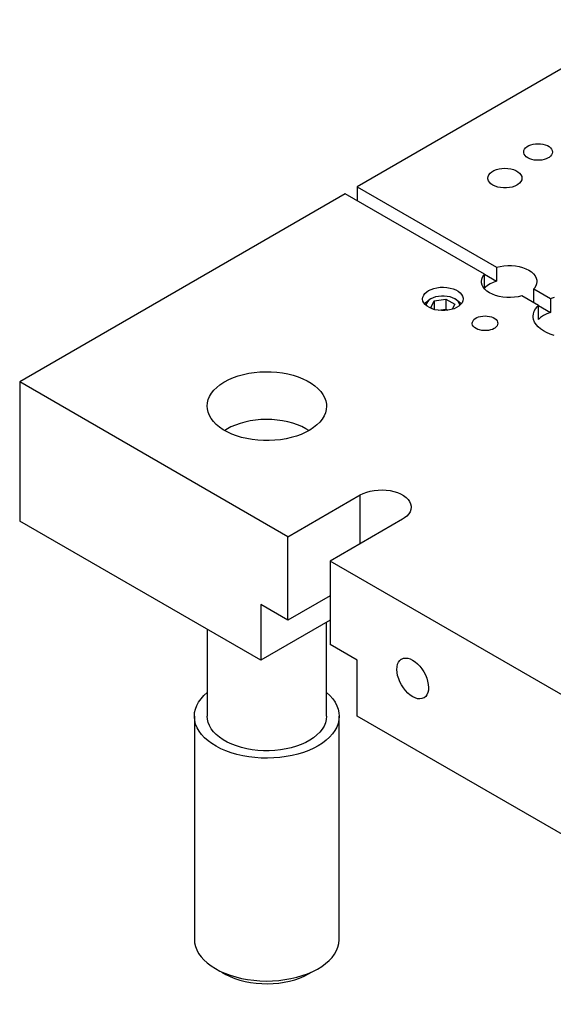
# Model space of a CAD drawing. Header units: inches. Extents: x 3 to 351, y 4 to 271.
# Tile 328 of 530: x 152 to 160, y 253 to 268. Entities that reach past the tile are written whole.
import ezdxf

# ---------------------------------------------------------------- set-up
doc = ezdxf.new("R2010")
doc.units = ezdxf.units.IN
doc.header["$LTSCALE"] = 0.5
doc.header["$MEASUREMENT"] = 0
doc.layers.add('DST', color=7, linetype='Continuous')

msp = doc.modelspace()

# ---------------------------------------------------------------- linework, layer by layer
at = {"layer": 'DST', "color": 254, "linetype": 'Continuous'}
for p, q in [((161.049, 267.605), (156.806, 265.155)), ((159.247, 265.665), (159.25, 265.687)), ((159.25, 265.687), (159.26, 265.707)), ((159.26, 265.707), (159.275, 265.726)), ((159.275, 265.726), (159.296, 265.744)), ((159.296, 265.744), (159.322, 265.759)), ((159.322, 265.759), (159.353, 265.771)), ((159.353, 265.771), (159.386, 265.78)), ((159.386, 265.78), (159.421, 265.785)), ((159.421, 265.785), (159.458, 265.787)), ((159.458, 265.787), (159.495, 265.785)), ((159.495, 265.785), (159.53, 265.78)), ((159.53, 265.78), (159.564, 265.771)), ((159.564, 265.771), (159.594, 265.759)), ((159.594, 265.759), (159.62, 265.744)), ((159.62, 265.744), (159.641, 265.726)), ((159.641, 265.726), (159.656, 265.707)), ((159.656, 265.707), (159.666, 265.687)), ((159.666, 265.687), (159.669, 265.665)), ((159.248, 265.655), (159.247, 265.665)), ((159.254, 265.634), (159.248, 265.655)), ((159.267, 265.614), (159.254, 265.634)), ((159.285, 265.596), (159.267, 265.614)), ((159.309, 265.579), (159.285, 265.596)), ((159.337, 265.566), (159.309, 265.579)), ((159.369, 265.555), (159.337, 265.566)), ((159.403, 265.548), (159.369, 265.555)), ((159.44, 265.544), (159.403, 265.548)), ((159.476, 265.544), (159.44, 265.544)), ((159.513, 265.548), (159.476, 265.544)), ((159.547, 265.555), (159.513, 265.548)), ((159.579, 265.566), (159.547, 265.555)), ((159.607, 265.579), (159.579, 265.566)), ((159.62, 265.587), (159.607, 265.579)), ((159.641, 265.604), (159.62, 265.587)), ((159.656, 265.624), (159.641, 265.604)), ((159.666, 265.644), (159.656, 265.624)), ((159.669, 265.665), (159.666, 265.644)), ((158.78, 265.375), (158.811, 265.393)), ((158.811, 265.393), (158.847, 265.408)), ((158.847, 265.408), (158.886, 265.418)), ((158.886, 265.418), (158.929, 265.425)), ((158.929, 265.425), (158.972, 265.427)), ((158.972, 265.427), (159.015, 265.425)), ((159.015, 265.425), (159.057, 265.418)), ((159.057, 265.418), (159.097, 265.408)), ((159.097, 265.408), (159.133, 265.393)), ((159.133, 265.393), (159.163, 265.375)), ((158.722, 265.283), (158.726, 265.308)), ((158.723, 265.27), (158.722, 265.283)), ((158.73, 265.245), (158.723, 265.27)), ((158.726, 265.308), (158.737, 265.332)), ((158.745, 265.222), (158.73, 265.245)), ((158.737, 265.332), (158.755, 265.355)), ((158.755, 265.355), (158.78, 265.375)), ((159.163, 265.375), (159.188, 265.355)), ((159.188, 265.355), (159.207, 265.332)), ((159.207, 265.332), (159.218, 265.308)), ((159.218, 265.258), (159.207, 265.233)), ((159.218, 265.308), (159.222, 265.283)), ((159.222, 265.283), (159.218, 265.258)), ((156.806, 265.155), (158.849, 263.976)), ((156.806, 265.155), (156.806, 264.951)), ((158.767, 265.2), (158.745, 265.222)), ((158.795, 265.181), (158.767, 265.2)), ((158.829, 265.164), (158.795, 265.181)), ((158.866, 265.152), (158.829, 265.164)), ((158.907, 265.143), (158.866, 265.152)), ((158.95, 265.139), (158.907, 265.143)), ((158.994, 265.139), (158.95, 265.139)), ((159.037, 265.143), (158.994, 265.139)), ((159.078, 265.152), (159.037, 265.143)), ((159.115, 265.164), (159.078, 265.152)), ((159.149, 265.181), (159.115, 265.164)), ((159.163, 265.19), (159.149, 265.181)), ((159.188, 265.21), (159.163, 265.19)), ((159.207, 265.233), (159.188, 265.21)), ((156.63, 265.053), (151.857, 262.297)), ((158.672, 263.874), (156.63, 265.053)), ((158.849, 263.976), (158.901, 263.989)), ((158.849, 263.976), (158.849, 263.772)), ((158.901, 263.989), (158.956, 263.997)), ((158.956, 263.997), (159.013, 264.001)), ((159.013, 264.001), (159.07, 264.001)), ((159.07, 264.001), (159.126, 263.995)), ((159.126, 263.995), (159.181, 263.986)), ((159.181, 263.986), (159.232, 263.972)), ((159.232, 263.972), (159.28, 263.954)), ((159.28, 263.954), (159.323, 263.932)), ((158.628, 263.767), (158.632, 263.8)), ((158.632, 263.8), (158.643, 263.832)), ((158.643, 263.832), (158.663, 263.863)), ((158.663, 263.863), (158.672, 263.874)), ((158.672, 263.67), (158.672, 263.874)), ((158.672, 263.874), (158.849, 263.772)), ((159.323, 263.932), (159.36, 263.907)), ((159.36, 263.907), (159.39, 263.879)), ((159.39, 263.879), (159.414, 263.849)), ((159.414, 263.849), (159.43, 263.818)), ((159.43, 263.818), (159.439, 263.785)), ((157.889, 263.651), (157.931, 263.666)), ((157.931, 263.666), (157.976, 263.676)), ((157.976, 263.676), (158.023, 263.682)), ((158.023, 263.682), (158.072, 263.683)), ((158.072, 263.683), (158.12, 263.68)), ((158.12, 263.68), (158.167, 263.672)), ((158.167, 263.672), (158.211, 263.66)), ((158.211, 263.66), (158.251, 263.644)), ((158.629, 263.749), (158.628, 263.767)), ((158.637, 263.716), (158.629, 263.749)), ((158.653, 263.685), (158.637, 263.716)), ((158.677, 263.655), (158.653, 263.685)), ((158.685, 263.683), (158.672, 263.67)), ((158.717, 263.71), (158.685, 263.683)), ((158.756, 263.734), (158.717, 263.71)), ((158.8, 263.755), (158.756, 263.734)), ((158.849, 263.772), (158.8, 263.755)), ((159.405, 263.671), (159.396, 263.66)), ((159.396, 263.66), (159.641, 263.519)), ((159.396, 263.456), (159.396, 263.66)), ((159.424, 263.702), (159.405, 263.671)), ((159.436, 263.734), (159.424, 263.702)), ((159.44, 263.767), (159.436, 263.734)), ((159.439, 263.785), (159.44, 263.767)), ((157.765, 263.512), (157.769, 263.54)), ((157.765, 263.508), (157.765, 263.512)), ((157.769, 263.54), (157.781, 263.567)), ((157.781, 263.567), (157.8, 263.593)), ((157.8, 263.593), (157.826, 263.617)), ((157.826, 263.617), (157.852, 263.633)), ((157.852, 263.633), (157.889, 263.651)), ((158.251, 263.644), (158.286, 263.624)), ((158.286, 263.624), (158.315, 263.601)), ((158.315, 263.601), (158.337, 263.576)), ((158.337, 263.576), (158.351, 263.55)), ((158.351, 263.55), (158.358, 263.522)), ((158.358, 263.512), (158.354, 263.484)), ((158.358, 263.522), (158.358, 263.512)), ((158.708, 263.627), (158.677, 263.655)), ((158.745, 263.602), (158.708, 263.627)), ((158.788, 263.58), (158.745, 263.602)), ((158.836, 263.562), (158.788, 263.58)), ((158.887, 263.548), (158.836, 263.562)), ((158.942, 263.539), (158.887, 263.548)), ((158.998, 263.533), (158.942, 263.539)), ((159.055, 263.533), (158.998, 263.533)), ((159.111, 263.537), (159.055, 263.533)), ((159.166, 263.545), (159.111, 263.537)), ((159.219, 263.558), (159.166, 263.545)), ((159.464, 263.416), (159.219, 263.558)), ((159.641, 263.519), (159.699, 263.536)), ((159.641, 263.519), (159.641, 263.314)), ((157.77, 263.48), (157.765, 263.508)), ((157.783, 263.453), (157.77, 263.48)), ((157.803, 263.428), (157.783, 263.453)), ((157.83, 263.404), (157.803, 263.428)), ((157.864, 263.384), (157.83, 263.404)), ((157.903, 263.367), (157.864, 263.384)), ((157.946, 263.354), (157.903, 263.367)), ((158.226, 263.369), (158.183, 263.355)), ((158.264, 263.386), (158.226, 263.369)), ((158.297, 263.407), (158.264, 263.386)), ((158.323, 263.431), (158.297, 263.407)), ((158.343, 263.457), (158.323, 263.431)), ((158.354, 263.484), (158.343, 263.457)), ((159.402, 263.331), (159.422, 263.367)), ((159.422, 263.367), (159.449, 263.401)), ((159.449, 263.401), (159.464, 263.416)), ((159.464, 263.212), (159.464, 263.416)), ((159.464, 263.416), (159.641, 263.314)), ((157.992, 263.345), (157.946, 263.354)), ((158.04, 263.341), (157.992, 263.345)), ((158.089, 263.341), (158.04, 263.341)), ((158.137, 263.346), (158.089, 263.341)), ((158.183, 263.355), (158.137, 263.346)), ((158.518, 263.209), (158.537, 263.224)), ((158.537, 263.224), (158.56, 263.238)), ((158.56, 263.238), (158.587, 263.248)), ((158.587, 263.248), (158.616, 263.256)), ((158.616, 263.256), (158.648, 263.261)), ((158.648, 263.261), (158.68, 263.263)), ((158.68, 263.263), (158.713, 263.261)), ((158.713, 263.261), (158.744, 263.256)), ((158.744, 263.256), (158.774, 263.248)), ((158.774, 263.248), (158.801, 263.238)), ((158.801, 263.238), (158.824, 263.224)), ((158.824, 263.224), (158.843, 263.209)), ((159.386, 263.257), (159.39, 263.294)), ((159.387, 263.247), (159.386, 263.257)), ((159.393, 263.209), (159.387, 263.247)), ((159.39, 263.294), (159.402, 263.331)), ((159.496, 263.239), (159.464, 263.212)), ((159.539, 263.268), (159.496, 263.239)), ((159.588, 263.293), (159.539, 263.268)), ((159.641, 263.314), (159.588, 263.293)), ((158.493, 263.155), (158.496, 263.173)), ((158.493, 263.145), (158.493, 263.155)), ((158.499, 263.127), (158.493, 263.145)), ((158.496, 263.173), (158.504, 263.192)), ((158.51, 263.109), (158.499, 263.127)), ((158.504, 263.192), (158.518, 263.209)), ((158.527, 263.093), (158.51, 263.109)), ((158.548, 263.078), (158.527, 263.093)), ((158.573, 263.066), (158.548, 263.078)), ((158.813, 263.078), (158.788, 263.066)), ((158.824, 263.085), (158.813, 263.078)), ((158.843, 263.101), (158.824, 263.085)), ((158.843, 263.209), (158.856, 263.192)), ((158.856, 263.118), (158.843, 263.101)), ((158.856, 263.192), (158.865, 263.173)), ((158.865, 263.136), (158.856, 263.118)), ((158.865, 263.173), (158.868, 263.155)), ((158.868, 263.155), (158.865, 263.136)), ((159.407, 263.173), (159.393, 263.209)), ((159.428, 263.137), (159.407, 263.173)), ((159.458, 263.103), (159.428, 263.137)), ((159.493, 263.072), (159.458, 263.103)), ((158.601, 263.057), (158.573, 263.066)), ((158.632, 263.05), (158.601, 263.057)), ((158.664, 263.047), (158.632, 263.05)), ((158.697, 263.047), (158.664, 263.047)), ((158.729, 263.05), (158.697, 263.047)), ((158.76, 263.057), (158.729, 263.05)), ((158.788, 263.066), (158.76, 263.057)), ((159.536, 263.044), (159.493, 263.072)), ((159.584, 263.018), (159.536, 263.044)), ((159.637, 262.996), (159.584, 263.018)), ((159.694, 262.978), (159.637, 262.996)), ((154.924, 262.33), (154.991, 262.359)), ((154.991, 262.359), (155.062, 262.384)), ((155.062, 262.384), (155.138, 262.405)), ((155.138, 262.405), (155.216, 262.422)), ((155.216, 262.422), (155.297, 262.434)), ((155.297, 262.434), (155.379, 262.442)), ((155.379, 262.442), (155.463, 262.445)), ((155.463, 262.445), (155.546, 262.444)), ((155.546, 262.444), (155.629, 262.438)), ((155.629, 262.438), (155.711, 262.427)), ((155.711, 262.427), (155.791, 262.413)), ((155.791, 262.413), (155.867, 262.393)), ((155.867, 262.393), (155.94, 262.37)), ((155.94, 262.37), (156.009, 262.343)), ((155.79, 260.026), (151.857, 262.297)), ((151.857, 262.297), (151.857, 260.256)), ((154.704, 262.173), (154.746, 262.214)), ((154.746, 262.214), (154.794, 262.254)), ((154.794, 262.254), (154.849, 262.29)), ((154.849, 262.29), (154.862, 262.297)), ((154.862, 262.297), (154.924, 262.33)), ((156.009, 262.343), (156.074, 262.312)), ((156.074, 262.312), (156.132, 262.277)), ((156.132, 262.277), (156.185, 262.24)), ((156.185, 262.24), (156.231, 262.2)), ((154.622, 262.036), (154.641, 262.083)), ((154.641, 262.083), (154.669, 262.129)), ((154.669, 262.129), (154.704, 262.173)), ((156.231, 262.2), (156.271, 262.157)), ((156.271, 262.157), (156.303, 262.112)), ((156.303, 262.112), (156.328, 262.066)), ((154.606, 261.94), (154.61, 261.988)), ((154.609, 261.899), (154.606, 261.94)), ((154.61, 261.988), (154.622, 262.036)), ((156.328, 262.066), (156.345, 262.019)), ((156.345, 262.019), (156.354, 261.971)), ((156.356, 261.94), (156.352, 261.892)), ((156.354, 261.971), (156.356, 261.94)), ((154.619, 261.851), (154.609, 261.899)), ((154.638, 261.804), (154.619, 261.851)), ((154.664, 261.758), (154.638, 261.804)), ((156.32, 261.797), (156.292, 261.752)), ((156.34, 261.844), (156.32, 261.797)), ((156.352, 261.892), (156.34, 261.844)), ((154.698, 261.714), (154.664, 261.758)), ((154.739, 261.672), (154.698, 261.714)), ((154.787, 261.632), (154.739, 261.672)), ((156.215, 261.666), (156.167, 261.627)), ((156.257, 261.708), (156.215, 261.666)), ((156.292, 261.752), (156.257, 261.708)), ((154.841, 261.595), (154.787, 261.632)), ((154.901, 261.562), (154.841, 261.595)), ((154.966, 261.532), (154.901, 261.562)), ((155.036, 261.505), (154.966, 261.532)), ((155.11, 261.483), (155.036, 261.505)), ((155.915, 261.501), (155.84, 261.48)), ((155.985, 261.527), (155.915, 261.501)), ((156.051, 261.557), (155.985, 261.527)), ((156.112, 261.59), (156.051, 261.557)), ((156.167, 261.627), (156.112, 261.59)), ((155.187, 261.464), (155.11, 261.483)), ((155.267, 261.45), (155.187, 261.464)), ((155.349, 261.441), (155.267, 261.45)), ((155.433, 261.436), (155.349, 261.441)), ((155.516, 261.435), (155.433, 261.436)), ((155.6, 261.44), (155.516, 261.435)), ((155.682, 261.449), (155.6, 261.44)), ((155.762, 261.462), (155.682, 261.449)), ((155.84, 261.48), (155.762, 261.462)), ((155.79, 260.026), (156.851, 260.639)), ((156.851, 260.639), (156.895, 260.661)), ((156.895, 260.661), (156.945, 260.68)), ((156.945, 260.68), (156.998, 260.695)), ((156.998, 260.695), (157.054, 260.705)), ((157.054, 260.705), (157.112, 260.711)), ((157.112, 260.711), (157.171, 260.713)), ((157.171, 260.713), (157.23, 260.71)), ((157.23, 260.71), (157.288, 260.702)), ((157.288, 260.702), (157.343, 260.69)), ((157.343, 260.69), (157.395, 260.673)), ((157.395, 260.673), (157.443, 260.653)), ((157.443, 260.653), (157.485, 260.629)), ((157.485, 260.629), (157.522, 260.602)), ((157.522, 260.602), (157.551, 260.573)), ((157.551, 260.573), (157.574, 260.541)), ((157.574, 260.541), (157.589, 260.509)), ((157.589, 260.509), (157.597, 260.475)), ((157.562, 260.361), (157.535, 260.33)), ((157.582, 260.393), (157.562, 260.361)), ((157.593, 260.426), (157.582, 260.393)), ((157.597, 260.46), (157.593, 260.426)), ((157.597, 260.475), (157.597, 260.46)), ((155.392, 258.215), (151.857, 260.256)), ((157.469, 260.282), (156.409, 259.669)), ((157.501, 260.302), (157.469, 260.282)), ((157.535, 260.33), (157.501, 260.302)), ((155.79, 258.802), (155.79, 260.026)), ((168.518, 252.678), (156.409, 259.669)), ((156.409, 259.669), (156.409, 258.445)), ((156.409, 259.159), (155.79, 258.802)), ((155.79, 258.802), (155.392, 259.031)), ((155.392, 259.031), (155.392, 258.215)), ((156.409, 258.802), (155.392, 258.215)), ((156.806, 258.215), (156.409, 258.445)), ((156.806, 257.398), (156.806, 258.215)), ((157.398, 258.157), (157.412, 258.188)), ((157.412, 258.188), (157.43, 258.214)), ((157.43, 258.214), (157.453, 258.232)), ((157.453, 258.232), (157.456, 258.234)), ((157.456, 258.234), (157.483, 258.245)), ((157.483, 258.245), (157.514, 258.249)), ((157.514, 258.249), (157.547, 258.246)), ((157.547, 258.246), (157.582, 258.235)), ((157.582, 258.235), (157.619, 258.218)), ((157.619, 258.218), (157.655, 258.194)), ((157.655, 258.194), (157.69, 258.164)), ((157.388, 258.081), (157.39, 258.121)), ((157.391, 258.038), (157.388, 258.081)), ((157.39, 258.121), (157.398, 258.157)), ((157.399, 257.992), (157.391, 258.038)), ((157.69, 258.164), (157.723, 258.129)), ((157.723, 258.129), (157.754, 258.09)), ((157.754, 258.09), (157.782, 258.047)), ((157.782, 258.047), (157.806, 258.002)), ((157.414, 257.945), (157.399, 257.992)), ((157.433, 257.899), (157.414, 257.945)), ((157.456, 257.854), (157.433, 257.899)), ((157.806, 258.002), (157.825, 257.955)), ((157.825, 257.955), (157.839, 257.908)), ((157.839, 257.908), (157.848, 257.863)), ((157.484, 257.811), (157.456, 257.854)), ((157.515, 257.771), (157.484, 257.811)), ((157.548, 257.736), (157.515, 257.771)), ((157.841, 257.743), (157.828, 257.711)), ((157.849, 257.779), (157.841, 257.743)), ((157.848, 257.863), (157.852, 257.819)), ((157.852, 257.819), (157.849, 257.779)), ((157.584, 257.706), (157.548, 257.736)), ((157.62, 257.682), (157.584, 257.706)), ((157.621, 257.681), (157.62, 257.682)), ((157.657, 257.664), (157.621, 257.681)), ((157.692, 257.653), (157.657, 257.664)), ((157.725, 257.65), (157.692, 257.653)), ((157.756, 257.654), (157.725, 257.65)), ((157.784, 257.665), (157.756, 257.654)), ((157.787, 257.667), (157.784, 257.665)), ((157.81, 257.686), (157.787, 257.667)), ((157.828, 257.711), (157.81, 257.686)), ((168.12, 250.866), (156.806, 257.398))]:
    msp.add_line(p, q, dxfattribs=at)
at = {"layer": 'DST', "color": 132, "linetype": 'Continuous'}
for p, q in [((157.885, 263.512), (157.857, 263.493)), ((157.885, 263.512), (157.863, 263.499)), ((157.918, 263.528), (157.885, 263.512)), ((157.885, 263.512), (157.885, 263.512)), ((157.956, 263.541), (157.918, 263.528)), ((157.997, 263.549), (157.956, 263.541)), ((158.04, 263.554), (157.997, 263.549)), ((158.083, 263.554), (158.04, 263.554)), ((158.126, 263.549), (158.083, 263.554)), ((158.167, 263.541), (158.126, 263.549)), ((158.205, 263.528), (158.167, 263.541)), ((158.238, 263.512), (158.205, 263.528)), ((158.26, 263.499), (158.238, 263.512)), ((158.242, 263.509), (158.238, 263.512)), ((157.795, 263.436), (157.814, 263.461)), ((157.82, 263.447), (157.812, 263.422)), ((157.812, 263.422), (157.812, 263.419)), ((157.814, 263.461), (157.84, 263.484)), ((157.835, 263.471), (157.82, 263.447)), ((157.857, 263.493), (157.835, 263.471)), ((157.84, 263.484), (157.863, 263.499)), ((157.887, 263.383), (157.934, 263.483)), ((157.93, 263.358), (157.887, 263.383)), ((157.934, 263.483), (158.108, 263.51)), ((157.934, 263.483), (157.934, 263.357)), ((158.108, 263.51), (158.236, 263.437)), ((158.108, 263.51), (158.108, 263.362)), ((158.236, 263.437), (158.2, 263.36)), ((158.27, 263.49), (158.242, 263.509)), ((158.26, 263.499), (158.291, 263.478)), ((158.291, 263.468), (158.27, 263.49)), ((158.291, 263.478), (158.315, 263.455)), ((158.304, 263.444), (158.291, 263.468)), ((158.311, 263.419), (158.304, 263.444)), ((158.315, 263.455), (158.328, 263.436)), ((157.997, 263.345), (158.108, 263.362)), ((158.108, 263.362), (158.136, 263.346))]:
    msp.add_line(p, q, dxfattribs=at)
at = {"layer": 'DST', "color": 136, "linetype": 'Continuous'}
for p, q in [((154.955, 261.635), (154.906, 261.608)), ((155.019, 261.663), (154.955, 261.635)), ((155.088, 261.687), (155.019, 261.663)), ((155.16, 261.708), (155.088, 261.687)), ((155.236, 261.724), (155.16, 261.708)), ((155.314, 261.736), (155.236, 261.724)), ((155.393, 261.743), (155.314, 261.736)), ((155.474, 261.746), (155.393, 261.743)), ((155.554, 261.744), (155.474, 261.746)), ((155.634, 261.737), (155.554, 261.744)), ((155.712, 261.726), (155.634, 261.737)), ((155.788, 261.711), (155.712, 261.726)), ((155.861, 261.691), (155.788, 261.711)), ((155.931, 261.667), (155.861, 261.691)), ((155.995, 261.64), (155.931, 261.667)), ((156.055, 261.608), (155.995, 261.64)), ((154.906, 261.608), (154.862, 261.583)), ((154.906, 261.608), (154.864, 261.582)), ((156.099, 261.583), (156.055, 261.608)), ((156.098, 261.582), (156.055, 261.608)), ((156.356, 257.395), (156.356, 258.771)), ((154.606, 258.669), (154.606, 257.395)), ((154.823, 253.647), (154.881, 253.612)), ((154.881, 253.612), (154.945, 253.581)), ((154.945, 253.581), (155.013, 253.553)), ((155.891, 253.534), (155.962, 253.558)), ((155.962, 253.558), (156.03, 253.587)), ((156.03, 253.587), (156.092, 253.619)), ((156.092, 253.619), (156.138, 253.647)), ((155.013, 253.553), (155.086, 253.529)), ((155.086, 253.529), (155.162, 253.51)), ((155.162, 253.51), (155.241, 253.494)), ((155.241, 253.494), (155.323, 253.483)), ((155.323, 253.483), (155.406, 253.477)), ((155.406, 253.477), (155.489, 253.475)), ((155.489, 253.475), (155.573, 253.478)), ((155.573, 253.478), (155.655, 253.485)), ((155.655, 253.485), (155.736, 253.497)), ((155.736, 253.497), (155.815, 253.513)), ((155.815, 253.513), (155.891, 253.534))]:
    msp.add_line(p, q, dxfattribs=at)
at = {"layer": 'DST', "color": 96, "linetype": 'Continuous'}
for p, q in [((156.851, 259.924), (156.851, 260.639)), ((154.559, 257.7), (154.606, 257.743)), ((156.356, 257.743), (156.405, 257.698)), ((154.454, 257.553), (154.481, 257.604)), ((154.481, 257.604), (154.517, 257.653)), ((154.517, 257.653), (154.559, 257.7)), ((156.405, 257.698), (156.447, 257.65)), ((156.447, 257.65), (156.481, 257.601)), ((156.481, 257.601), (156.508, 257.55)), ((154.422, 257.448), (154.434, 257.501)), ((154.434, 257.501), (154.454, 257.553)), ((156.508, 257.55), (156.528, 257.498)), ((156.528, 257.498), (156.539, 257.445)), ((154.418, 257.395), (154.422, 257.448)), ((154.418, 257.395), (154.418, 254.129)), ((154.418, 257.384), (154.418, 257.395)), ((154.424, 257.331), (154.418, 257.384)), ((154.437, 257.278), (154.424, 257.331)), ((154.609, 257.354), (154.606, 257.395)), ((154.619, 257.306), (154.609, 257.354)), ((154.638, 257.259), (154.619, 257.306)), ((156.352, 257.347), (156.34, 257.299)), ((156.356, 257.395), (156.352, 257.347)), ((156.539, 257.342), (156.527, 257.289)), ((156.539, 257.445), (156.543, 257.395)), ((156.543, 257.395), (156.539, 257.342)), ((156.543, 254.129), (156.543, 257.395)), ((154.459, 257.227), (154.437, 257.278)), ((154.488, 257.176), (154.459, 257.227)), ((154.525, 257.127), (154.488, 257.176)), ((154.664, 257.213), (154.638, 257.259)), ((154.698, 257.169), (154.664, 257.213)), ((154.739, 257.127), (154.698, 257.169)), ((156.257, 257.162), (156.215, 257.121)), ((156.292, 257.206), (156.257, 257.162)), ((156.32, 257.252), (156.292, 257.206)), ((156.34, 257.299), (156.32, 257.252)), ((156.48, 257.186), (156.445, 257.137)), ((156.507, 257.237), (156.48, 257.186)), ((156.527, 257.289), (156.507, 257.237)), ((154.568, 257.08), (154.525, 257.127)), ((154.619, 257.036), (154.568, 257.08)), ((154.676, 256.994), (154.619, 257.036)), ((154.787, 257.087), (154.739, 257.127)), ((154.841, 257.05), (154.787, 257.087)), ((154.901, 257.017), (154.841, 257.05)), ((156.112, 257.045), (156.051, 257.012)), ((156.167, 257.081), (156.112, 257.045)), ((156.215, 257.121), (156.167, 257.081)), ((156.353, 257.045), (156.297, 257.002)), ((156.402, 257.09), (156.353, 257.045)), ((156.445, 257.137), (156.402, 257.09)), ((154.739, 256.955), (154.676, 256.994)), ((154.808, 256.92), (154.739, 256.955)), ((154.882, 256.888), (154.808, 256.92)), ((154.96, 256.86), (154.882, 256.888)), ((154.966, 256.986), (154.901, 257.017)), ((155.036, 256.96), (154.966, 256.986)), ((155.11, 256.937), (155.036, 256.96)), ((155.187, 256.919), (155.11, 256.937)), ((155.267, 256.905), (155.187, 256.919)), ((155.349, 256.895), (155.267, 256.905)), ((155.433, 256.89), (155.349, 256.895)), ((155.516, 256.89), (155.433, 256.89)), ((155.6, 256.894), (155.516, 256.89)), ((155.682, 256.903), (155.6, 256.894)), ((155.762, 256.917), (155.682, 256.903)), ((155.84, 256.934), (155.762, 256.917)), ((155.915, 256.956), (155.84, 256.934)), ((155.985, 256.982), (155.915, 256.956)), ((156.051, 257.012), (155.985, 256.982)), ((156.095, 256.894), (156.017, 256.865)), ((156.168, 256.927), (156.095, 256.894)), ((156.235, 256.963), (156.168, 256.927)), ((156.297, 257.002), (156.235, 256.963)), ((155.042, 256.836), (154.96, 256.86)), ((155.128, 256.816), (155.042, 256.836)), ((155.216, 256.801), (155.128, 256.816)), ((155.306, 256.79), (155.216, 256.801)), ((155.398, 256.783), (155.306, 256.79)), ((155.49, 256.781), (155.398, 256.783)), ((155.582, 256.784), (155.49, 256.781)), ((155.673, 256.792), (155.582, 256.784)), ((155.763, 256.804), (155.673, 256.792)), ((155.851, 256.82), (155.763, 256.804)), ((155.936, 256.841), (155.851, 256.82)), ((156.017, 256.865), (155.936, 256.841)), ((154.418, 254.129), (154.422, 254.076)), ((154.422, 254.076), (154.434, 254.023)), ((154.434, 254.023), (154.454, 253.971)), ((156.502, 253.961), (156.524, 254.012)), ((156.524, 254.012), (156.537, 254.065)), ((156.537, 254.065), (156.543, 254.118)), ((156.543, 254.118), (156.543, 254.129)), ((154.454, 253.971), (154.481, 253.92)), ((154.481, 253.92), (154.517, 253.871)), ((154.517, 253.871), (154.559, 253.824)), ((156.393, 253.814), (156.437, 253.861)), ((156.437, 253.861), (156.473, 253.91)), ((156.473, 253.91), (156.502, 253.961)), ((154.559, 253.824), (154.608, 253.779)), ((154.608, 253.779), (154.664, 253.736)), ((154.664, 253.736), (154.726, 253.697)), ((156.222, 253.689), (156.285, 253.728)), ((156.285, 253.728), (156.342, 253.77)), ((156.342, 253.77), (156.393, 253.814)), ((154.726, 253.697), (154.794, 253.661)), ((154.794, 253.661), (154.867, 253.628)), ((154.867, 253.628), (154.944, 253.599)), ((154.944, 253.599), (155.025, 253.575)), ((155.025, 253.575), (155.11, 253.554)), ((155.11, 253.554), (155.198, 253.538)), ((155.833, 253.55), (155.919, 253.57)), ((155.919, 253.57), (156.001, 253.594)), ((156.001, 253.594), (156.079, 253.622)), ((156.079, 253.622), (156.153, 253.654)), ((156.153, 253.654), (156.222, 253.689)), ((155.198, 253.538), (155.288, 253.526)), ((155.288, 253.526), (155.379, 253.518)), ((155.379, 253.518), (155.471, 253.515)), ((155.471, 253.515), (155.563, 253.517)), ((155.563, 253.517), (155.655, 253.524)), ((155.655, 253.524), (155.745, 253.535)), ((155.745, 253.535), (155.833, 253.55))]:
    msp.add_line(p, q, dxfattribs=at)

doc.saveas('drawing.dxf')
